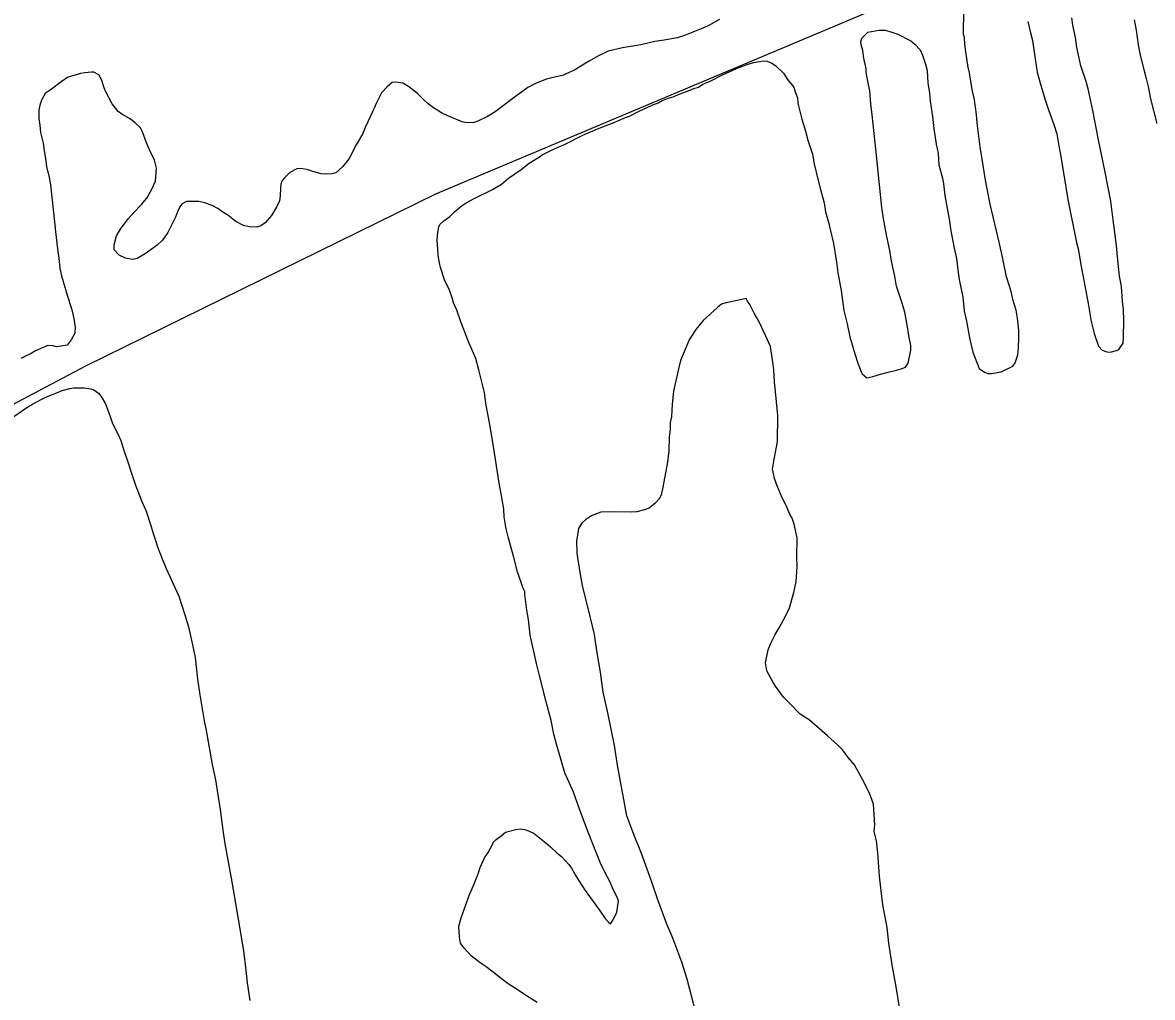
# Model space of a CAD drawing. Extents: x 3324104 to 3361979, y 612876 to 638273.
# Drawn here: x 3356487 to 3357649, y 626786 to 627788 of the extents above; entities that cross this region are included whole.
import ezdxf

# ---------------------------------------------------------------- set-up
doc = ezdxf.new("R2010")
doc.units = 0
doc.layers.add('V-SITE-VEGE', color=7, linetype='Continuous')
doc.layers.add('V-UTIL-LINE', color=7, linetype='Continuous')

msp = doc.modelspace()

# ---------------------------------------------------------------- linework, layer by layer
at = {"layer": 'V-SITE-VEGE'}
for p, q in [((3357203.9, 627791.5), (3357192, 627785)), ((3357184.9, 627781.9), (3357167.9, 627775)), ((3357192, 627785), (3357184.9, 627781.9)), ((3357122.8, 627765.3), (3357103.9, 627762.4)), ((3357137.4, 627768.7), (3357122.8, 627765.3)), ((3357146.9, 627770.2), (3357137.4, 627768.7)), ((3357160.3, 627772.7), (3357146.9, 627770.2)), ((3357167.9, 627775), (3357160.3, 627772.7)), ((3357079.3, 627754), (3357069, 627748.3)), ((3357089.2, 627758.7), (3357079.3, 627754)), ((3357103.9, 627762.4), (3357089.2, 627758.7)), ((3357069, 627748.3), (3357053.9, 627739)), ((3356533.8, 627732.1), (3356528.3, 627728.2)), ((3356546.5, 627735.9), (3356533.8, 627732.1)), ((3356551.2, 627736.6), (3356546.5, 627735.9)), ((3356557.9, 627737.3), (3356551.2, 627736.6)), ((3356560.3, 627737.3), (3356557.9, 627737.3)), ((3356565.4, 627734.4), (3356560.3, 627737.3)), ((3356568.1, 627729.7), (3356565.4, 627734.4)), ((3356571.1, 627721), (3356568.1, 627729.7)), ((3357025.8, 627729.9), (3357016.4, 627726.3)), ((3357031.4, 627731.4), (3357025.8, 627729.9)), ((3357043.2, 627734), (3357031.4, 627731.4)), ((3357051.2, 627737.9), (3357043.2, 627734)), ((3357053.9, 627739), (3357051.2, 627737.9)), ((3356515.6, 627718.9), (3356510.4, 627715.4)), ((3356528.3, 627728.2), (3356515.6, 627718.9)), ((3356572.7, 627717), (3356571.1, 627721)), ((3356861.5, 627721.7), (3356856.3, 627715.9)), ((3356867.1, 627726.7), (3356861.5, 627721.7)), ((3356871, 627727.1), (3356867.1, 627726.7)), ((3356878.1, 627725.8), (3356871, 627727.1)), ((3356883.9, 627722.6), (3356878.1, 627725.8)), ((3356893.3, 627715.4), (3356883.9, 627722.6)), ((3357006.8, 627721.5), (3356994.1, 627712.2)), ((3357014, 627725.3), (3357006.8, 627721.5)), ((3357016.4, 627726.3), (3357014, 627725.3)), ((3356506.4, 627708.4), (3356504.7, 627703.3)), ((3356510.4, 627715.4), (3356506.4, 627708.4)), ((3356579.2, 627704.7), (3356572.7, 627717)), ((3356851.4, 627706.5), (3356845, 627692)), ((3356856.3, 627715.9), (3356851.4, 627706.5)), ((3356899.1, 627709.4), (3356893.3, 627715.4)), ((3356904.2, 627704.6), (3356899.1, 627709.4)), ((3356994.1, 627712.2), (3356973, 627696.3)), ((3356503.9, 627698.2), (3356503.8, 627689.5)), ((3356504.7, 627703.3), (3356503.9, 627698.2)), ((3356585.4, 627696.8), (3356579.2, 627704.7)), ((3356589.3, 627694), (3356585.4, 627696.8)), ((3356597.1, 627689.5), (3356589.3, 627694)), ((3356909.7, 627700.6), (3356904.2, 627704.6)), ((3356917.9, 627695.4), (3356909.7, 627700.6)), ((3356924.5, 627692.5), (3356917.9, 627695.4)), ((3356973, 627696.3), (3356965.1, 627691.6)), ((3356503.8, 627689.5), (3356504.9, 627682.8)), ((3356504.9, 627682.8), (3356505.6, 627675.3)), ((3356602.6, 627685.5), (3356597.1, 627689.5)), ((3356608.4, 627679.9), (3356602.6, 627685.5)), ((3356845, 627692), (3356839.3, 627680.2)), ((3356939, 627686.1), (3356924.5, 627692.5)), ((3356941.8, 627685.6), (3356939, 627686.1)), ((3356950.1, 627685.1), (3356941.8, 627685.6)), ((3356955.2, 627686.7), (3356950.1, 627685.1)), ((3356965.1, 627691.6), (3356955.2, 627686.7)), ((3356505.6, 627675.3), (3356508.2, 627664.2)), ((3356610.7, 627674.8), (3356608.4, 627679.9)), ((3356614.5, 627664.5), (3356610.7, 627674.8)), ((3356836.5, 627673.6), (3356830, 627662.6)), ((3356839.3, 627680.2), (3356836.5, 627673.6)), ((3356508.2, 627664.2), (3356509.3, 627656.3)), ((3356617.6, 627657.4), (3356614.5, 627664.5)), ((3356830, 627662.6), (3356822.8, 627648.5)), ((3356509.3, 627656.3), (3356511.1, 627646.5)), ((3356622.6, 627646.7), (3356617.6, 627657.4)), ((3356822.8, 627648.5), (3356816.3, 627640.3)), ((3356511.1, 627646.5), (3356511.8, 627639.8)), ((3356511.8, 627639.8), (3356514.4, 627629.1)), ((3356624.9, 627638.4), (3356622.6, 627646.7)), ((3356623.9, 627625), (3356624.9, 627638.4)), ((3356769, 627637.8), (3356761.9, 627633.9)), ((3356773.4, 627638.1), (3356769, 627637.8)), ((3356780.8, 627636.8), (3356773.4, 627638.1)), ((3356785.6, 627635.2), (3356780.8, 627636.8)), ((3356812.4, 627636.4), (3356809.2, 627633.7)), ((3356816.3, 627640.3), (3356812.4, 627636.4)), ((3356514.4, 627629.1), (3356515.9, 627621.2)), ((3356619.9, 627616.8), (3356623.9, 627625)), ((3356753.9, 627625.7), (3356752.7, 627622.2)), ((3356756.3, 627628.5), (3356753.9, 627625.7)), ((3356761.9, 627633.9), (3356756.3, 627628.5)), ((3356794.2, 627632.7), (3356785.6, 627635.2)), ((3356798.5, 627632.3), (3356794.2, 627632.7)), ((3356805.2, 627632.6), (3356798.5, 627632.3)), ((3356809.2, 627633.7), (3356805.2, 627632.6)), ((3356515.9, 627621.2), (3356517.3, 627608.6)), ((3356615, 627607.8), (3356619.9, 627616.8)), ((3356752.2, 627617.9), (3356752.1, 627610)), ((3356752.7, 627622.2), (3356752.2, 627617.9)), ((3356517.3, 627608.6), (3356519.8, 627583.3)), ((3356601.4, 627593), (3356609.4, 627601.1)), ((3356609.4, 627601.1), (3356615, 627607.8)), ((3356651.2, 627601.8), (3356649.2, 627599.5)), ((3356655.6, 627604.1), (3356651.2, 627601.8)), ((3356659.5, 627604.4), (3356655.6, 627604.1)), ((3356668.2, 627604.3), (3356659.5, 627604.4)), ((3356674.4, 627602.7), (3356668.2, 627604.3)), ((3356682.7, 627599.8), (3356674.4, 627602.7)), ((3356751.3, 627604.9), (3356748.5, 627599)), ((3356752.1, 627610), (3356751.3, 627604.9)), ((3356595.8, 627586.3), (3356601.4, 627593)), ((3356646.4, 627593.6), (3356644.3, 627588.1)), ((3356649.2, 627599.5), (3356646.4, 627593.6)), ((3356687.8, 627597), (3356682.7, 627599.8)), ((3356692.9, 627593.4), (3356687.8, 627597)), ((3356698.3, 627590.2), (3356692.9, 627593.4)), ((3356706.5, 627583.8), (3356698.3, 627590.2)), ((3356743.2, 627590), (3356736.4, 627582.2)), ((3356748.5, 627599), (3356743.2, 627590)), ((3356519.8, 627583.3), (3356520.8, 627573.5)), ((3356587.8, 627575.8), (3356595.8, 627586.3)), ((3356644.3, 627588.1), (3356636.3, 627572.4)), ((3356714.3, 627579.7), (3356706.5, 627583.8)), ((3356720.2, 627578.1), (3356714.3, 627579.7)), ((3356728.1, 627578), (3356720.2, 627578.1)), ((3356732.1, 627579.1), (3356728.1, 627578)), ((3356736.4, 627582.2), (3356732.1, 627579.1)), ((3356520.8, 627573.5), (3356523.3, 627552.6)), ((3356581.3, 627559.7), (3356583.8, 627568.8)), ((3356583.8, 627568.8), (3356587.8, 627575.8)), ((3356636.3, 627572.4), (3356631, 627564.6)), ((3356581.3, 627554.6), (3356581.3, 627559.7)), ((3356586.3, 627549), (3356581.3, 627554.6)), ((3356625.5, 627559.2), (3356613.1, 627550.3)), ((3356631, 627564.6), (3356625.5, 627559.2)), ((3356523.3, 627552.6), (3356524.4, 627545.9)), ((3356524.4, 627545.9), (3356525.5, 627535.2)), ((3356593, 627545.8), (3356586.3, 627549)), ((3356600.1, 627544.5), (3356593, 627545.8)), ((3356604.8, 627545.6), (3356600.1, 627544.5)), ((3356613.1, 627550.3), (3356604.8, 627545.6)), ((3356525.5, 627535.2), (3356527, 627527.7)), ((3356527, 627527.7), (3356533.4, 627506.7)), ((3356533.4, 627506.7), (3356536.8, 627496.1)), ((3356536.8, 627496.1), (3356538.3, 627490.5)), ((3356538.3, 627490.5), (3356540.2, 627481.8)), ((3356540.2, 627481.8), (3356541.3, 627475.1)), ((3356541.3, 627475.1), (3356540.8, 627468.8)), ((3356537.2, 627461.8), (3356533, 627456.6)), ((3356540.8, 627468.8), (3356537.2, 627461.8)), ((3356500.3, 627450.7), (3356495.9, 627447.9)), ((3356502.7, 627451.8), (3356500.3, 627450.7)), ((3356506.6, 627453.3), (3356502.7, 627451.8)), ((3356509.8, 627454.9), (3356506.6, 627453.3)), ((3356512.6, 627456), (3356509.8, 627454.9)), ((3356518.1, 627455.9), (3356512.6, 627456)), ((3356522, 627454.7), (3356518.1, 627455.9)), ((3356533, 627456.6), (3356522, 627454.7)), ((3356488, 627444.1), (3356485.2, 627442.6)), ((3356495.9, 627447.9), (3356488, 627444.1))]:
    msp.add_line(p, q, dxfattribs=at)
for points in [[(3357356.4, 627778.3), (3357367.5, 627780.6), (3357374.1, 627780.5), (3357378.9, 627779.2), (3357387.1, 627776.4), (3357400.4, 627769.5), (3357404.7, 627765.9), (3357410.1, 627760.3), (3357412.4, 627754.8), (3357415.5, 627745.3), (3357417.4, 627739), (3357418, 627726.3), (3357419.8, 627715.7), (3357420.5, 627707.4), (3357422.7, 627691.6), (3357424.1, 627679.4), (3357426.7, 627663.2), (3357428.5, 627653.7), (3357429.2, 627641.9), (3357432.9, 627628.1), (3357434, 627622.5), (3357435.5, 627610.3), (3357439.9, 627586.2), (3357441.7, 627574), (3357445, 627556.2), (3357447.3, 627545.6), (3357449.1, 627531.3), (3357450.1, 627523.9), (3357453.9, 627505.7), (3357455.3, 627491.9), (3357457.9, 627481.2), (3357461.2, 627462.3), (3357464.2, 627449.2), (3357470.7, 627432.6), (3357476.1, 627428.6), (3357479.7, 627427.4), (3357483.6, 627427.3), (3357493.5, 627429.2), (3357505.4, 627434.9), (3357507.8, 627438.4), (3357510.6, 627446.7), (3357511.1, 627453.4), (3357511.6, 627464.4), (3357511.7, 627471.5), (3357510.3, 627484.1), (3357508.8, 627492.4), (3357505.4, 627503.5), (3357503.9, 627510.2), (3357502.1, 627517.3), (3357499, 627526.8), (3357494.9, 627546.9), (3357491.2, 627562.3), (3357482.2, 627601.5), (3357477.4, 627626.3), (3357474.8, 627641.3), (3357471.9, 627660.3), (3357468.7, 627685.1), (3357468, 627693.8), (3357465.8, 627708.8), (3357463.6, 627719.5), (3357460.7, 627736.5), (3357459.5, 627742), (3357457, 627758.2), (3357455.9, 627766.1), (3357455.6, 627772.8), (3357454.8, 627775.9), (3357455.1, 627800)], [(3357520.8, 627789.3), (3357523.4, 627777.8), (3357525.7, 627769.9), (3357528.2, 627751), (3357530.4, 627737.2), (3357533, 627727.3), (3357538.3, 627709.9), (3357542.1, 627698.4), (3357547.5, 627683.4), (3357550.5, 627673.9), (3357553.1, 627659.3), (3357554.9, 627650.6), (3357557.5, 627633.6), (3357561.9, 627606.4), (3357570.8, 627562.1), (3357572.7, 627555.4), (3357575.6, 627537.3), (3357577.8, 627526.6)], [(3357577.8, 627526.6), (3357580.8, 627510.4), (3357583, 627499.3), (3357585.9, 627480.8), (3357588.9, 627468.5), (3357593.5, 627455.5), (3357597.4, 627451.5), (3357602.1, 627449.5), (3357605.6, 627449.4), (3357611.9, 627450.9), (3357614.3, 627452.1), (3357618.7, 627458.7), (3357619.2, 627464.2), (3357619.4, 627482), (3357619.2, 627493), (3357618.1, 627501.7), (3357617.1, 627516.7), (3357615.2, 627527.3), (3357613.5, 627543.9), (3357612.1, 627558.9), (3357608.5, 627585.3), (3357606, 627604.6), (3357600.4, 627634.3), (3357593.4, 627667.8), (3357587.8, 627697.8), (3357585.6, 627707.3), (3357583, 627720), (3357580.7, 627727.5), (3357575.4, 627743.7), (3357574.3, 627748.4), (3357571.3, 627762.7), (3357569.8, 627772.9), (3357567.2, 627785.6), (3357566.2, 627793.1)], [(3357630, 627791.1), (3357632.2, 627780.4), (3357634.4, 627765.4), (3357636.2, 627754.8), (3357640, 627740.1), (3357642.6, 627730.6), (3357644.5, 627722.4), (3357647.1, 627709.7), (3357653.4, 627684.4)], [(3356951.3, 627607.3), (3356970.3, 627616.5), (3356979.4, 627621.9), (3356986.6, 627628.1), (3356999.7, 627637), (3357008, 627643.6), (3357018.8, 627650.2), (3357021.5, 627652.1), (3357031.1, 627657.1), (3357037.8, 627660.2), (3357044.5, 627662.8), (3357062.4, 627672.1), (3357068.7, 627674.8), (3357081.8, 627680.5), (3357096, 627685.8), (3357105.5, 627690.1), (3357111.9, 627692.3), (3357121, 627697), (3357135.2, 627703.5), (3357140.8, 627705.8), (3357144.8, 627708.1), (3357152.3, 627710.7), (3357157, 627712.3), (3357162.2, 627714.6), (3357169.7, 627717.2), (3357177.2, 627720.3), (3357182, 627721.8), (3357186.7, 627724.9), (3357194.2, 627727.9), (3357206.9, 627734.5), (3357221.2, 627741), (3357232.3, 627745.2), (3357238.6, 627747.1), (3357246.9, 627748.6), (3357249.7, 627748.9), (3357252.8, 627748.5), (3357258.3, 627746.1), (3357261.8, 627743.7), (3357269.6, 627736.1), (3357273.8, 627729.7), (3357280.1, 627721.8), (3357281.6, 627717), (3357283.9, 627710.7), (3357284.2, 627705.2), (3357286.4, 627697.3), (3357288.3, 627689), (3357292.1, 627676.7), (3357294.7, 627667.2), (3357299.3, 627653), (3357301.1, 627643.1), (3357304.9, 627627.3), (3357307.5, 627616.6), (3357311.3, 627602.8), (3357312.7, 627593.7), (3357316.1, 627581.5), (3357318, 627574), (3357321, 627560.9), (3357323.9, 627542), (3357325.3, 627530.9), (3357328.7, 627512.8), (3357331.6, 627492.2), (3357334.9, 627478.4), (3357337.9, 627465), (3357342.8, 627447.6), (3357345.9, 627438.1), (3357349.3, 627429), (3357350.4, 627427), (3357355.1, 627423), (3357361.4, 627424.1), (3357369.4, 627426.8), (3357377.3, 627428.6), (3357385.6, 627430.9), (3357390.7, 627432), (3357395.1, 627433.9), (3357397.9, 627437.8), (3357400.4, 627451.2), (3357400.5, 627456.3), (3357398.6, 627466.2), (3357397.1, 627475.3), (3357394.2, 627490.3), (3357390.8, 627501.7), (3357385.8, 627517.2), (3357384, 627527.4), (3357380.6, 627542.8), (3357378.8, 627553.9), (3357376.2, 627566.5), (3357372.9, 627584.7), (3357370.7, 627598.1), (3357364.7, 627654.9), (3357360.8, 627693.2), (3357359.4, 627704.6), (3357358.4, 627718), (3357356.9, 627724.7), (3357354.7, 627737), (3357354.4, 627740.9), (3357352.1, 627751.6), (3357351, 627759.5), (3357349.5, 627765.4), (3357349.2, 627768.6), (3357350, 627772.1), (3357356.4, 627778.3)], [(3356948.3, 626828.5), (3356941.3, 626836.4), (3356937.4, 626841.6), (3356936.3, 626847.5), (3356935.6, 626859), (3356938.1, 626867.6), (3356946.7, 626891.5), (3356950.7, 626900.9), (3356955.6, 626912.7), (3356957.7, 626919.3), (3356962.1, 626929.1), (3356965.7, 626934.6), (3356969.8, 626942.4), (3356971.4, 626945.2), (3356974.2, 626947.9), (3356979.3, 626951.8), (3356983.7, 626955.7), (3356994.4, 626958.3), (3356998.7, 626959), (3357003.5, 626958.2), (3357007.4, 626956.9), (3357013.3, 626954.1), (3357025, 626944.5), (3357030, 626940.5), (3357036.6, 626934.5), (3357041.3, 626930.5), (3357048.7, 626922.2), (3357051.4, 626918.6), (3357056, 626910.6), (3357059.5, 626905.1), (3357065.7, 626895.6), (3357076.6, 626880.4), (3357080.4, 626875.3), (3357086.2, 626866.9), (3357089.7, 626862.9), (3357091.7, 626861.3), (3357094.5, 626865.6), (3357098.1, 626873.5), (3357099.8, 626884.5), (3357098.7, 626888), (3357094.5, 626896.8), (3357091.4, 626904.3), (3357085.6, 626915), (3357081.4, 626923.7), (3357073.8, 626942.7), (3357068.1, 626957.4), (3357059.3, 626980.3), (3357053.6, 626996.6), (3357044.8, 627016.8), (3357041, 627029.8), (3357036.1, 627046), (3357033.4, 627056.3), (3357030.5, 627070.5), (3357025.6, 627089.5), (3357018.8, 627116.7), (3357015.4, 627129), (3357009.1, 627158.2), (3357007.3, 627174.4), (3357005.5, 627183.9), (3357004.4, 627194.9), (3357003.7, 627200.5), (3357003.7, 627203.2), (3357001.4, 627207.2), (3356996.1, 627223.4), (3356992, 627239.6), (3356986.3, 627259.4), (3356984.5, 627267.7), (3356982.2, 627279.9), (3356981.9, 627287.8), (3356979.4, 627301.6), (3356977.2, 627314.6), (3356973.9, 627336.7), (3356971.3, 627352.1), (3356968.4, 627371.1), (3356964.7, 627389.2), (3356963.6, 627396.7), (3356962.2, 627407.8), (3356959.9, 627416.1), (3356956.2, 627431.1), (3356953.1, 627442.6), (3356945.9, 627459.2), (3356937.9, 627480.6), (3356933.7, 627492.5), (3356930.2, 627500), (3356928.7, 627505.1), (3356926, 627513), (3356921.1, 627523.7), (3356916.9, 627536.4), (3356915.8, 627541.1), (3356914.3, 627548.6), (3356914, 627554.9), (3356913.3, 627564.8), (3356914.2, 627572.3), (3356915, 627578.2), (3356916.3, 627580.5), (3356920.2, 627584.4), (3356926.6, 627588.7), (3356931.4, 627593.7), (3356938.2, 627599.6), (3356943.3, 627603), (3356951.3, 627607.3)], [(3357389.4, 626771.2), (3357385, 626798.5), (3357381.7, 626817), (3357378, 626841.5), (3357376.3, 626857.7), (3357371.8, 626881), (3357370, 626895.2), (3357368.3, 626910.5), (3357366.6, 626934.2), (3357365.2, 626946.8), (3357362.9, 626956.3), (3357363.4, 626963), (3357362.1, 626984.3), (3357357.9, 626995.8), (3357350.6, 627010.4), (3357342.5, 627024.7), (3357335.9, 627032.3), (3357334.3, 627034.7), (3357330.1, 627040.2), (3357325, 627045.4), (3357314.9, 627054.6), (3357295.8, 627071), (3357286.8, 627077), (3357275.9, 627087.8), (3357269.7, 627094.6), (3357261.2, 627105.7), (3357258.9, 627109.7), (3357252.3, 627121.6), (3357251.2, 627129.9), (3357253.8, 627143.2), (3357256.6, 627149.9), (3357261, 627158.9), (3357265.1, 627165.9), (3357271.5, 627177.7), (3357275.6, 627186.3), (3357280.1, 627202), (3357282.6, 627213), (3357283.6, 627228.7), (3357283.3, 627238.6), (3357283.6, 627258.3), (3357280.6, 627272.5), (3357278.3, 627278.4), (3357276, 627282.8), (3357271.8, 627292.3), (3357268.3, 627299.4), (3357262.9, 627311.7), (3357260.3, 627319.2), (3357258.4, 627329.1), (3357260.1, 627339.3), (3357263.5, 627357), (3357263.8, 627384.2), (3357261, 627412.2), (3357260.3, 627418.5), (3357259.7, 627431.1), (3357259, 627436.7), (3357256.1, 627455.2), (3357251.1, 627466.3), (3357244.2, 627481), (3357239.5, 627489.3), (3357234.9, 627498.4), (3357232.6, 627501.6), (3357231.1, 627504.4), (3357223.6, 627502.9), (3357210.1, 627499.9), (3357205.8, 627498.8), (3357201.8, 627495.3), (3357187.1, 627481.7), (3357179.5, 627472.7), (3357172.6, 627461.8), (3357169, 627453.9), (3357163.7, 627440.6), (3357160.8, 627429.2)], [(3357160.8, 627429.2), (3357156.6, 627409.2), (3357154.9, 627395.8), (3357154.3, 627382.8), (3357153.1, 627376.9), (3357153, 627369.4), (3357152.1, 627362.3), (3357151.5, 627347.8), (3357150.2, 627336), (3357145.5, 627310.4), (3357143.9, 627302.2), (3357141.8, 627298.3), (3357139, 627295.5), (3357137.4, 627293.6), (3357131.5, 627288.9), (3357126.7, 627287), (3357118.8, 627285.1), (3357113.3, 627284.8), (3357091.6, 627285.1), (3357081.8, 627284.8), (3357072.7, 627281.4), (3357066.7, 627277.5), (3357061.9, 627273.2), (3357058.7, 627267.8), (3357056.6, 627254.8), (3357057.2, 627242.6), (3357060.1, 627222.5), (3357062.7, 627207.5), (3357068.7, 627184.5), (3357074.7, 627158.8), (3357077.6, 627139.9), (3357080.9, 627120.2), (3357083.8, 627099.6), (3357088.7, 627078.3), (3357095.3, 627044.7), (3357099, 627022.6), (3357104.2, 626993), (3357107.9, 626974.1), (3357108.6, 626971.7), (3357115.9, 626951.9), (3357123.1, 626934.1), (3357133.4, 626905.6), (3357139.9, 626886.2), (3357149.4, 626861.3), (3357155.5, 626847), (3357164.7, 626822.1), (3357170, 626804.7), (3357177.5, 626777)], [(3356478.1, 627383.1), (3356491.6, 627392.4), (3356497.2, 627395.8), (3356506.3, 627400.5), (3356511.8, 627403.5), (3356521.3, 627407), (3356527.7, 627409.7), (3356535.6, 627411.9), (3356539.9, 627412.6), (3356550.5, 627412.5), (3356557.2, 627411.6), (3356560.4, 627410.4), (3356565.1, 627407.2), (3356567.8, 627403.6), (3356572.4, 627396.1), (3356577, 627383), (3356579.6, 627375.9), (3356585, 627365.2), (3356588.1, 627358.5), (3356591.9, 627346.2), (3356594.5, 627338.7), (3356599.5, 627323.7), (3356603.3, 627312.6), (3356609.8, 627295.6), (3356614, 627285.7), (3356618.9, 627271), (3356621.2, 627262.7), (3356623.8, 627255.6), (3356625.7, 627248.9), (3356630.7, 627236.6), (3356634.9, 627226.7), (3356647.9, 627198.2), (3356654, 627179.2), (3356657.8, 627166.9), (3356661.9, 627148.4), (3356664.5, 627135.3), (3356667, 627112.8), (3356669.5, 627096.7), (3356673.9, 627070.2), (3356675.8, 627060.3), (3356682, 627025.2), (3356685.4, 627009.4), (3356688, 626994), (3356690.1, 626979)], [(3356690.1, 626979), (3356693, 626957.7), (3356695.2, 626943.5), (3356701.5, 626908.4), (3356708.1, 626870.4), (3356714.3, 626833.7), (3356716.8, 626813.6), (3356718.2, 626800.6), (3356720.8, 626782.4)], [(3357016.2, 626780.3), (3357005.3, 626787.2), (3356997.8, 626792.4), (3356986.5, 626799.6), (3356979.1, 626805.2), (3356969.7, 626812.8), (3356963.9, 626817.2), (3356957.6, 626821.3), (3356948.3, 626828.5)]]:
    msp.add_lwpolyline(points, dxfattribs=at)
at = {"layer": 'V-UTIL-LINE'}
msp.add_lwpolyline([(3359784.7, 628792), (3359575.6, 628700), (3358800.2, 628399.4), (3357925.3, 628038.7), (3356911.7, 627611.8), (3356551.8, 627434.8), (3356257.5, 627279.1), (3355333.6, 626739.6), (3354835.4, 626471.8), (3353699.4, 625361.8), (3352809.3, 624486.7), (3352376.1, 623589), (3351982, 622613.6), (3351538, 621499.1)], dxfattribs=at)

doc.saveas('drawing.dxf')
